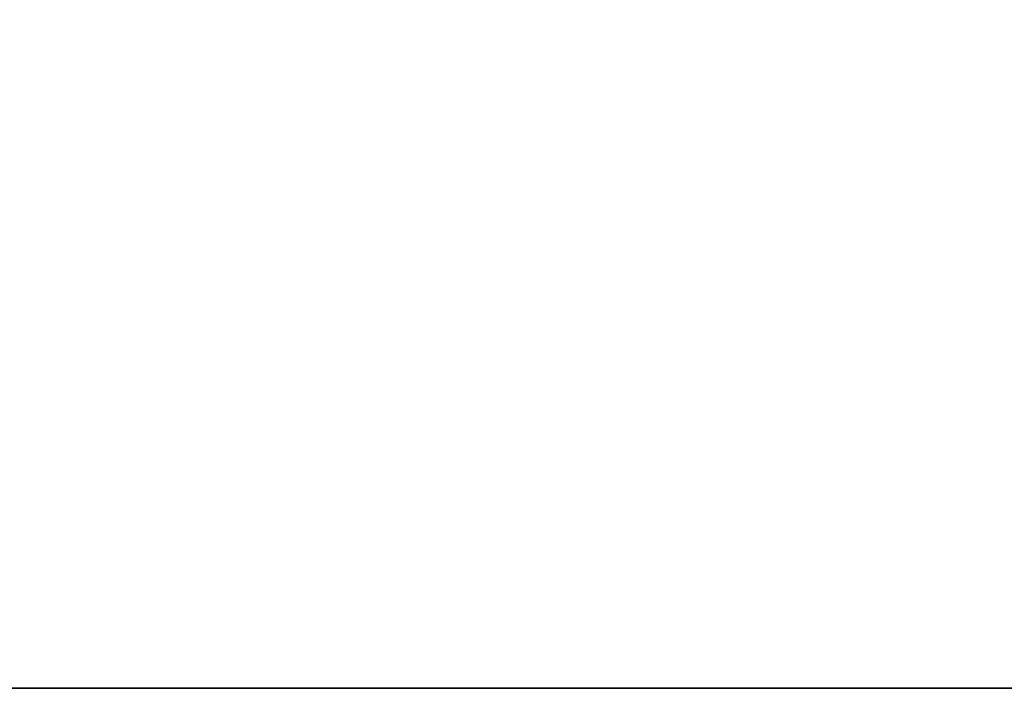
# Model space of a CAD drawing. Header units: millimetres. Extents: x -603 to 3703, y -120 to 249.
# Tile 801 of 1056: x 2043 to 2083, y -30 to -3. Entities that reach past the tile are written whole.
import ezdxf

# ---------------------------------------------------------------- set-up
doc = ezdxf.new("R2010")
doc.units = ezdxf.units.MM
doc.layers.add('152', color=7, linetype='Continuous', true_color=0xffffff)

# ---------------------------------------------------------------- blocks, each defined once
blk = doc.blocks.new('UG_SURFACE_002')
at = {"layer": '152', "color": 252, "linetype": 'Continuous', "lineweight": 35}
for points in [[(2177.5, -30, 2213), (2177.5, 229.8, 2213), (822.5, 229.8, 2213), (822.5, -30, 2213)], [(2027.5, -30, -7), (2027.5, 229.8, -7), (2177.5, 229.8, -7), (2177.5, -30, -7)], [(2177.5, -30, 2213), (822.5, -30, 2213), (972.5, -30, 2063), (2027.5, -30, 2063)], [(2027.5, -30, 2063), (2027.5, -30, -7), (2177.5, -30, -7), (2177.5, -30, 2213)]]:
    blk.add_3dface(points, dxfattribs=at)

msp = doc.modelspace()

# ---------------------------------------------------------------- linework, layer by layer
at = {"layer": '152', "color": 252, "linetype": 'Continuous', "lineweight": -3, "true_color": 0x939598}
for p, q in [((822.5, -30, 2213), (2177.5, -30, 2213)), ((2027.5, -30, -7), (2177.5, -30, -7))]:
    msp.add_line(p, q, dxfattribs=at)

# ---------------------------------------------------------------- block references
msp.add_blockref('UG_SURFACE_002', (0, 0), dxfattribs=at)

doc.saveas('drawing.dxf')
